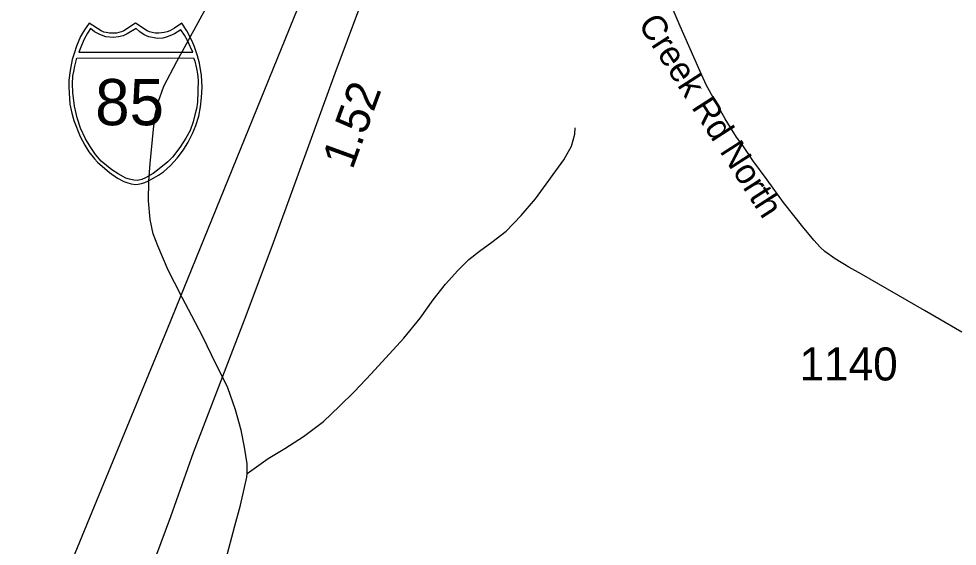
# Model space of a CAD drawing. Extents: x 1662474 to 1856135, y 779280 to 917889.
# Drawn here: x 1732759 to 1736311, y 800456 to 802452 of the extents above; entities that cross this region are included whole.
import ezdxf

# ---------------------------------------------------------------- set-up
doc = ezdxf.new("R2010")
doc.units = 0
for name, color, linetype in [('Exist Hydrographic Misc Water Feature', 7, 'Continuous'), ('Exist Road Primary Interstate Divided Center Attributed', 7, 'Continuous'), ('Exist Road Primary Interstate Mileage Hundredths English Label', 7, 'Continuous'), ('Exist Road Primary Interstate Shield CELL', 7, 'Continuous'), ('Exist Road Primary Interstate Shield Number Label', 7, 'Continuous'), ('Exist Road Secondary Type 51 Attributed', 7, 'Continuous'), ('Exist Road Secondary Type 51 Label', 7, 'Continuous'), ('Exist Road Secondary Type 51 Number Label', 7, 'Continuous')]:
    doc.layers.add(name, color=color, linetype=linetype)

msp = doc.modelspace()

# ---------------------------------------------------------------- linework, layer by layer
at = {"layer": 'Exist Hydrographic Misc Water Feature'}
for points in [[(1733622.7, 800730.9), (1733623.1, 800766.9), (1733613.7, 800831), (1733600.1, 800895.1), (1733579, 800971.4), (1733549.7, 801055.6), (1733488.8, 801180.3), (1733455.4, 801248.6), (1733414.1, 801327), (1733377, 801397.4), (1733347.5, 801453.7), (1733323.7, 801499.9), (1733284.8, 801592.3), (1733267.1, 801638.5), (1733255.6, 801692.6), (1733250.3, 801762.7), (1733251.1, 801836.7), (1733255.6, 801904.7), (1733269, 802034.6), (1733275.5, 802088.5), (1733286, 802136.5), (1733308.3, 802196.3), (1733357.3, 802289.9), (1733518.1, 802586.4)], [(1733622.7, 800730.9), (1733703.3, 800788.1), (1733765.6, 800825.5), (1733836.1, 800870.9), (1733912.6, 800928.2), (1733973.1, 800985.6), (1734029.7, 801041.1), (1734092.3, 801108.5), (1734215.7, 801243.4), (1734278.4, 801318.8), (1734327, 801388.4), (1734373.8, 801448), (1734420.1, 801499.5), (1734462.6, 801541.2), (1734502.8, 801572.8), (1734549.1, 801606.3), (1734603.7, 801647.8), (1734660.2, 801707.4), (1734714.8, 801770.8), (1734822.2, 801917.8), (1734850.7, 801969.6), (1734863.2, 802015.4), (1734865.3, 802039.5)], [(1733526.3, 799857.5), (1733519.9, 800027.6), (1733514.8, 800109.7), (1733513.4, 800179.7), (1733516.3, 800265.7), (1733531.2, 800361.6), (1733576.7, 800533.2), (1733597.5, 800611), (1733622.5, 800716.9), (1733622.7, 800730.9)]]:
    msp.add_lwpolyline(points, dxfattribs=at)
at = {"layer": 'Exist Road Primary Interstate Divided Center Attributed'}
for points in [[(1732810.8, 799383.2), (1732884.3, 799519), (1733020.3, 799769.7), (1733147.8, 800075.5), (1733220.1, 800262.4), (1733334.8, 800568.2), (1733419.8, 800810.4), (1733619.6, 801328.6), (1733722.4, 801604.7), (1733956.2, 802246.1), (1734100.7, 802632.6), (1734168.6, 802823.8), (1734301.2, 803184.8), (1734377.7, 803376), (1734535, 803796.5), (1734709.2, 804259.5), (1734858.8, 804675.8), (1735105.3, 805334.2), (1735334.8, 805941.6), (1735446.1, 806295.7), (1735507.6, 806511.1)], [(1735348.6, 806481.6), (1735313.4, 806334.8), (1735210.5, 805982.4), (1735050.3, 805524.1), (1734859.3, 805040.5), (1734718.7, 804707.6), (1734203, 803473.9), (1734106.1, 803211.4), (1733320.2, 801277.4), (1732917.3, 800299.4), (1732688.2, 799785.9)]]:
    msp.add_lwpolyline(points, dxfattribs=at)
at = {"layer": 'Exist Road Primary Interstate Shield CELL'}
for points in [[(1733200.8, 801825.1), (1733210.3, 801826), (1733223, 801828.5), (1733235.4, 801832.6), (1733249.5, 801838.8), (1733270.3, 801850.4), (1733287.1, 801860.2), (1733306.4, 801873.2), (1733332.6, 801896.9), (1733358.6, 801924.3), (1733381.6, 801955.4), (1733399.8, 801984.4), (1733415.9, 802017.5), (1733429.3, 802048.4), (1733440, 802083.8), (1733447.1, 802118), (1733450.6, 802153.7), (1733453, 802193.3), (1733450.3, 802237.8), (1733442.6, 802283.4), (1733435.3, 802311.7), (1733424.3, 802345.7), (1733415.3, 802367.3), (1733394.5, 802405.8), (1733375.7, 802435.4), (1733348.5, 802416.2), (1733330.7, 802406.8), (1733319.9, 802401.9), (1733308.7, 802399.7), (1733288.2, 802397.2), (1733275.3, 802397.8), (1733263.4, 802400.5), (1733253.3, 802402.7), (1733245, 802406.8), (1733200.8, 802435.4), (1733156.5, 802406.8), (1733147.2, 802402.5), (1733137.7, 802400.5), (1733128.6, 802398), (1733113.4, 802397.2), (1733101.9, 802397.6), (1733090, 802399.7), (1733080.6, 802401.7), (1733070.1, 802406.8), (1733025, 802435.4), (1733007.3, 802409.7), (1732992.8, 802384.2), (1732977.4, 802348.3), (1732967.9, 802320.5), (1732961.1, 802297.6), (1732952.7, 802255.7), (1732948.4, 802219.1), (1732947.7, 802193.3), (1732952.4, 802128.8), (1732959.5, 802094.4), (1732966.7, 802066.6), (1732990.6, 802006.6), (1733008.5, 801972.9), (1733023.9, 801948.8), (1733045.5, 801921.6), (1733057.2, 801908.7), (1733102, 801869.5), (1733131.9, 801849), (1733155.8, 801836.1), (1733167.1, 801831.9), (1733184.6, 801827)], [(1733030.4, 802414.6), (1733019.4, 802397.7), (1733006.7, 802374.9), (1732996.6, 802351.2), (1732986.2, 802325), (1733417.8, 802324.9), (1733407.7, 802347.3), (1733397, 802369.8), (1733385.7, 802390.4), (1733372, 802410.3), (1733347.8, 802395), (1733330.2, 802386.7), (1733316, 802381.8), (1733304, 802379.1), (1733285.4, 802377.7), (1733277.1, 802378.2), (1733251.2, 802384), (1733233.6, 802391.2), (1733216.9, 802402.3), (1733203.4, 802415.1), (1733169.2, 802394.4), (1733154, 802387.7), (1733136.6, 802383.2), (1733117.5, 802380.8), (1733088.1, 802384), (1733065, 802392), (1733045.1, 802402.3)], [(1733420.3, 802303.6), (1733424.9, 802291.4), (1733431.3, 802264.3), (1733434.6, 802243.5), (1733438.1, 802219.5), (1733436.9, 802178.4), (1733434.9, 802135.8), (1733431, 802110.6), (1733425.7, 802087.7), (1733418.6, 802062.2), (1733407, 802028.4), (1733391.1, 801999.7), (1733371.3, 801967.9), (1733349.8, 801940), (1733340.4, 801928.5), (1733322.7, 801909.8), (1733290.5, 801883.9), (1733267, 801866.3), (1733238.8, 801849.7), (1733224.5, 801843.3), (1733207.8, 801839.8), (1733194.1, 801840.8), (1733177.5, 801845.2), (1733164.1, 801848.9), (1733134.6, 801864.8), (1733110.8, 801880.7), (1733071, 801913.4), (1733049.6, 801938.5), (1733029.5, 801967.9), (1733011.6, 801998), (1732992.6, 802037.6), (1732979.1, 802077.5), (1732969.3, 802120.6), (1732962.7, 802173.3), (1732962, 802205.3), (1732963.9, 802236.2), (1732966.9, 802252.3), (1732970.8, 802272.4), (1732978.7, 802303.4)]]:
    msp.add_lwpolyline(points, close=True, dxfattribs=at)
at = {"layer": 'Exist Road Secondary Type 51 Attributed'}
msp.add_lwpolyline([(1736328.4, 801266), (1736187.3, 801347.3), (1735948.9, 801485.7), (1735900.2, 801512.3), (1735849.6, 801542.9), (1735809.5, 801571.3), (1735791.7, 801587.4), (1735768, 801613.5), (1735726.7, 801663.9), (1735653.4, 801756.6), (1735592.1, 801842.9), (1735537.1, 801915.6), (1735499.9, 801972.1), (1735475.9, 802004.4), (1735452.7, 802040.4), (1735432.7, 802072.6), (1735415, 802104.8), (1735393.7, 802143), (1735361.1, 802202.4), (1735332.9, 802263.7), (1735262.6, 802424.3), (1735160.7, 802661.1)], dxfattribs=at)

# ---------------------------------------------------------------- texts
at = {"layer": 'Exist Road Primary Interstate Mileage Hundredths English Label'}
msp.add_text('1.52', height=125, rotation=69.9771, dxfattribs=at).set_placement((1734021.5, 801877.7))
at = {"layer": 'Exist Road Primary Interstate Shield Number Label'}
msp.add_text('85', height=175, dxfattribs=at).set_placement((1733047.9, 802048.9))
at = {"layer": 'Exist Road Secondary Type 51 Label'}
msp.add_text('Hickory Creek Rd North', height=95, rotation=302.6892, dxfattribs=at).set_placement((1734852.9, 802818.4))
at = {"layer": 'Exist Road Secondary Type 51 Number Label'}
msp.add_text('1140', height=125, dxfattribs=at).set_placement((1735713.9, 801082.9))

doc.saveas('drawing.dxf')
